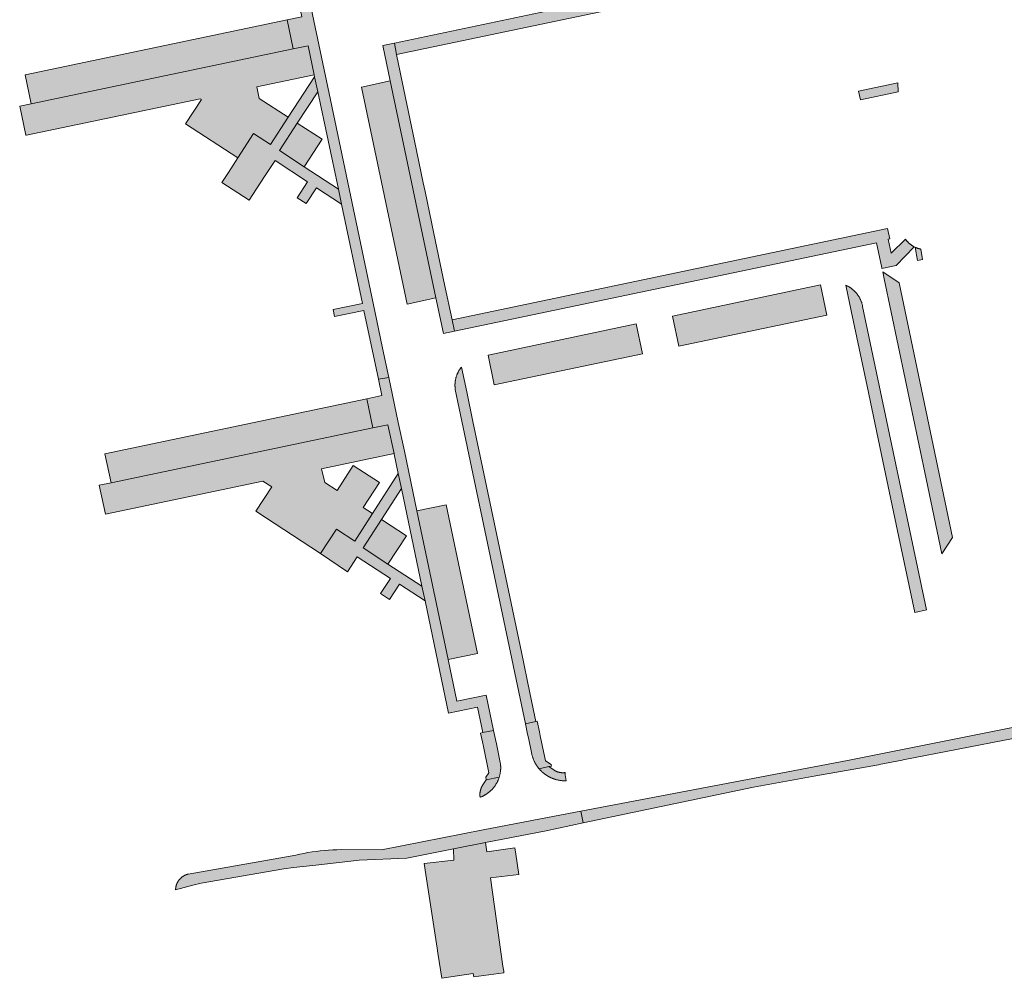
# Model space of a CAD drawing. Extents: x 97094 to 109644, y 463509 to 471969.
# Tile 317 of 362: x 105201 to 105367, y 470500 to 470661. Entities that reach past the tile are written whole.
import ezdxf

# ---------------------------------------------------------------- set-up
doc = ezdxf.new("R2010")
doc.units = 0
doc.layers.add('109 Onkruidbestrijding elementen', color=6, linetype='Continuous', lineweight=20, true_color=0xff00ff)

msp = doc.modelspace()

# ---------------------------------------------------------------- hatches: boundary and pattern name
at = {"layer": '109 Onkruidbestrijding elementen', "true_color": 0xff00ff}
for points in [[(105341.26, 470673.45), (105264.36, 470657.22), (105264.71, 470655.3), (105338.07, 470670.71), (105343.03, 470671.75), (105342.54, 470673.72), (105341.26, 470673.45)], [(105247.45, 470667.84), (105248.75, 470661.68), (105246.29, 470661.16), (105247.3, 470656.23), (105249.79, 470656.76), (105250.83, 470651.85), (105250.9, 470651.52), (105251.42, 470649.03), (105254.9, 470632.58), (105255.43, 470630.08), (105258.97, 470613.31), (105254, 470612.28), (105254.25, 470611.1), (105259.21, 470612.14), (105261.66, 470600.56), (105263.41, 470600.84), (105262.37, 470605.79), (105261.06, 470612.03), (105253.33, 470648.75), (105250.53, 470662.05), (105249.23, 470668.21), (105247.45, 470667.84)], [(105202.1, 470651.87), (105203.1, 470646.97), (105247.3, 470656.23), (105246.29, 470661.16), (105202.1, 470651.87)], [(105247.3, 470656.23), (105203.1, 470646.97), (105201.17, 470646.57), (105202.19, 470641.69), (105202.32, 470641.72), (105231.59, 470647.83), (105231.8, 470647.7), (105229.14, 470643.61), (105237.96, 470637.9), (105240.61, 470641.99), (105243.48, 470640.14), (105246.46, 470644.71), (105241.57, 470647.88), (105241.16, 470649.83), (105250.83, 470651.85), (105249.79, 470656.76), (105247.3, 470656.23)], [(105274.46, 470608.64), (105274.07, 470610.55), (105272.82, 470616.5), (105271.01, 470625.1), (105269.54, 470632.18), (105269.22, 470633.69), (105267.75, 470640.77), (105265.95, 470649.35), (105264.71, 470655.3), (105264.36, 470657.22), (105262.4, 470656.8), (105263.66, 470650.84), (105271.36, 470614.25), (105272.62, 470608.25), (105274.46, 470608.64)], [(105236.35, 470635.41), (105235.25, 470633.73), (105239.85, 470630.73), (105242.47, 470634.75), (105244.24, 470637.43), (105249.71, 470633.83), (105247.96, 470631.16), (105249.49, 470630.17), (105251.24, 470632.83), (105255.43, 470630.08), (105254.9, 470632.58), (105249.12, 470636.38), (105244.96, 470639.11), (105247.97, 470643.74), (105251.42, 470649.03), (105250.9, 470651.52), (105246.46, 470644.71), (105243.48, 470640.14), (105240.61, 470641.99), (105237.96, 470637.9), (105236.35, 470635.41)], [(105271.36, 470614.25), (105263.66, 470650.84), (105258.78, 470649.81), (105266.48, 470613.22), (105271.36, 470614.25)], [(105349.31, 470649.02), (105349.22, 470650.53), (105342.62, 470649.11), (105342.93, 470647.64), (105349.31, 470649.02)], [(105249.12, 470636.38), (105252.17, 470641.02), (105247.97, 470643.74), (105244.96, 470639.11), (105249.12, 470636.38)], [(105347.86, 470624.21), (105347.47, 470625.97), (105274.07, 470610.55), (105274.46, 470608.64), (105345.65, 470623.54), (105346.54, 470619.34), (105346.56, 470619.22), (105348.95, 470619.72), (105352, 470622.88), (105351.94, 470622.91), (105351.88, 470622.94), (105351.82, 470622.98), (105351.76, 470623.01), (105351.7, 470623.05), (105351.64, 470623.08), (105351.59, 470623.12), (105351.53, 470623.16), (105351.47, 470623.2), (105351.42, 470623.24), (105351.36, 470623.28), (105351.31, 470623.33), (105351.26, 470623.37), (105351.2, 470623.41), (105351.15, 470623.46), (105351.1, 470623.51), (105351.05, 470623.55), (105351, 470623.6), (105350.95, 470623.65), (105350.91, 470623.7), (105350.86, 470623.75), (105350.82, 470623.8), (105350.77, 470623.85), (105350.73, 470623.91), (105350.68, 470623.96), (105350.64, 470624.01), (105350.6, 470624.07), (105350.56, 470624.12), (105350.52, 470624.18), (105348.09, 470621.79), (105347.61, 470624.16), (105347.86, 470624.21)], [(105352.15, 470622.8), (105352.53, 470620.56), (105353.42, 470620.71), (105353.12, 470622.49), (105353.05, 470622.5), (105352.98, 470622.52), (105352.91, 470622.54), (105352.84, 470622.55), (105352.77, 470622.57), (105352.7, 470622.59), (105352.63, 470622.61), (105352.56, 470622.64), (105352.49, 470622.66), (105352.42, 470622.69), (105352.35, 470622.71), (105352.29, 470622.74), (105352.22, 470622.77), (105352.15, 470622.8)], [(105356.65, 470571.13), (105358.43, 470573.88), (105349.43, 470616.8), (105346.69, 470618.64), (105346.93, 470617.46), (105354, 470583.78), (105356.65, 470571.13)], [(105312.29, 470606.1), (105337.26, 470611.33), (105336.18, 470616.46), (105311.22, 470611.18), (105312.29, 470606.1)], [(105354.06, 470561.65), (105343.3, 470612.82), (105343.29, 470612.9), (105343.27, 470612.98), (105343.25, 470613.06), (105343.23, 470613.14), (105343.21, 470613.22), (105343.19, 470613.3), (105343.16, 470613.38), (105343.14, 470613.46), (105343.11, 470613.54), (105343.08, 470613.62), (105343.05, 470613.69), (105343.02, 470613.77), (105342.99, 470613.85), (105342.95, 470613.92), (105342.92, 470614), (105342.88, 470614.07), (105342.85, 470614.15), (105342.81, 470614.22), (105342.77, 470614.29), (105342.73, 470614.37), (105342.69, 470614.44), (105342.64, 470614.51), (105342.6, 470614.58), (105342.55, 470614.65), (105342.51, 470614.71), (105342.46, 470614.78), (105342.41, 470614.85), (105342.36, 470614.92), (105342.31, 470614.98), (105342.25, 470615.04), (105342.2, 470615.11), (105342.15, 470615.17), (105342.09, 470615.23), (105342.03, 470615.29), (105341.98, 470615.35), (105341.92, 470615.41), (105341.86, 470615.47), (105341.8, 470615.52), (105341.74, 470615.58), (105341.67, 470615.63), (105341.61, 470615.69), (105341.55, 470615.74), (105341.48, 470615.79), (105341.41, 470615.84), (105341.35, 470615.89), (105341.28, 470615.94), (105341.21, 470615.99), (105341.14, 470616.03), (105341.07, 470616.08), (105341, 470616.12), (105340.93, 470616.16), (105340.86, 470616.2), (105340.79, 470616.24), (105340.71, 470616.28), (105340.64, 470616.32), (105340.56, 470616.35), (105340.49, 470616.39), (105341.39, 470612.09), (105344.06, 470599.4), (105346.73, 470586.71), (105349.42, 470573.9), (105352.08, 470561.24), (105354.06, 470561.65)], [(105305.14, 470609.9), (105280.14, 470604.61), (105281.18, 470599.6), (105306.2, 470604.83), (105305.14, 470609.9)], [(105276.54, 470598.45), (105275.67, 470602.61), (105275.61, 470602.54), (105275.56, 470602.48), (105275.52, 470602.42), (105275.47, 470602.35), (105275.42, 470602.28), (105275.38, 470602.22), (105275.33, 470602.15), (105275.29, 470602.08), (105275.24, 470602.01), (105275.2, 470601.94), (105275.16, 470601.87), (105275.13, 470601.8), (105275.09, 470601.73), (105275.05, 470601.66), (105275.02, 470601.58), (105274.98, 470601.51), (105274.95, 470601.44), (105274.92, 470601.36), (105274.89, 470601.29), (105274.86, 470601.21), (105274.83, 470601.13), (105274.81, 470601.06), (105274.78, 470600.98), (105274.76, 470600.9), (105274.73, 470600.82), (105274.71, 470600.75), (105274.69, 470600.67), (105274.68, 470600.59), (105274.66, 470600.51), (105274.64, 470600.43), (105274.63, 470600.35), (105274.62, 470600.27), (105274.6, 470600.19), (105274.59, 470600.11), (105274.59, 470600.03), (105274.58, 470599.95), (105274.57, 470599.87), (105274.57, 470599.79), (105274.56, 470599.71), (105274.56, 470599.63), (105274.56, 470599.54), (105274.56, 470599.46), (105274.56, 470599.38), (105274.57, 470599.3), (105274.57, 470599.22), (105274.58, 470599.14), (105274.58, 470599.06), (105274.59, 470598.98), (105274.6, 470598.9), (105274.62, 470598.82), (105286.44, 470542.47), (105288.21, 470542.84), (105287.99, 470543.93), (105287.2, 470547.66), (105285.76, 470554.52), (105283.58, 470564.92), (105281.4, 470575.31), (105279.2, 470585.75), (105277.6, 470593.4), (105276.54, 470598.45)], [(105263.41, 470600.84), (105261.66, 470600.56), (105262.24, 470597.8), (105259.7, 470597.27), (105260.73, 470592.35), (105263.27, 470592.88), (105264.29, 470588.03), (105264.32, 470587.9), (105265, 470584.64), (105265.53, 470582.13), (105268.98, 470565.65), (105269.51, 470563.17), (105273.47, 470544.25), (105278.35, 470545.28), (105279.26, 470540.97), (105281.06, 470541.34), (105279.82, 470547.28), (105274.89, 470546.25), (105273.41, 470553.29), (105268.15, 470578.34), (105266.03, 470588.4), (105265.01, 470593.24), (105263.41, 470600.84)], [(105259.7, 470597.27), (105215.55, 470588), (105216.57, 470583.1), (105260.73, 470592.35), (105259.7, 470597.27)], [(105260.73, 470592.35), (105216.57, 470583.1), (105214.57, 470582.68), (105215.63, 470577.8), (105242.19, 470583.39), (105243.68, 470582.41), (105240.96, 470578.32), (105251.91, 470571.19), (105254.58, 470575.27), (105257.66, 470573.26), (105260.65, 470577.89), (105259.08, 470578.91), (105261.81, 470583.15), (105257.41, 470585.98), (105254.7, 470581.77), (105252.6, 470583.14), (105252.06, 470585.46), (105264.29, 470588.03), (105263.27, 470592.88), (105260.73, 470592.35)], [(105263.27, 470569.37), (105259.06, 470572.11), (105262.15, 470576.9), (105265.53, 470582.13), (105265, 470584.64), (105260.65, 470577.89), (105257.66, 470573.26), (105254.58, 470575.27), (105251.91, 470571.19), (105256.43, 470568.06), (105258.08, 470570.6), (105263.68, 470566.95), (105262.03, 470564.41), (105263.54, 470563.43), (105265.19, 470565.97), (105269.51, 470563.17), (105268.98, 470565.65), (105263.27, 470569.37)], [(105273.41, 470553.29), (105278.34, 470554.33), (105275.37, 470568.43), (105273.07, 470579.38), (105268.15, 470578.34), (105273.41, 470553.29)], [(105262.15, 470576.9), (105259.06, 470572.11), (105263.27, 470569.37), (105266.39, 470574.17), (105262.15, 470576.9)], [(105295.77, 470527.74), (105296.16, 470525.73), (105324.87, 470531.78), (105331.1, 470532.89), (105335.38, 470533.66), (105345.98, 470535.56), (105346.11, 470535.58), (105349.98, 470536.35), (105350.13, 470536.38), (105368.7, 470539.97), (105379.31, 470541.91), (105392.79, 470544.75), (105405.94, 470547.44), (105417.41, 470549.69), (105419.4, 470550.07), (105418.94, 470551.67), (105386.95, 470545.36), (105368.28, 470541.8), (105340.73, 470536.29), (105295.77, 470527.74)], [(105288.95, 470540.45), (105288.82, 470541.08), (105288.44, 470542.89), (105288.21, 470542.84), (105286.44, 470542.47), (105286.81, 470540.73), (105286.95, 470540.08), (105287.52, 470537.33), (105287.55, 470537.23), (105287.57, 470537.13), (105287.6, 470537.03), (105287.63, 470536.93), (105287.66, 470536.84), (105287.69, 470536.74), (105287.72, 470536.64), (105287.76, 470536.55), (105287.8, 470536.45), (105287.83, 470536.36), (105287.88, 470536.27), (105287.92, 470536.17), (105287.96, 470536.08), (105288.01, 470535.99), (105288.05, 470535.9), (105288.1, 470535.81), (105288.15, 470535.72), (105288.2, 470535.64), (105288.26, 470535.55), (105288.31, 470535.46), (105288.37, 470535.38), (105288.42, 470535.3), (105288.48, 470535.21), (105288.54, 470535.13), (105288.64, 470535), (105288.74, 470534.88), (105290.4, 470535.23), (105290.86, 470535.32), (105290.81, 470535.56), (105290.8, 470535.59), (105289.84, 470536.22), (105288.95, 470540.45)], [(105279.19, 470539.4), (105279.35, 470538.65), (105280.28, 470534.21), (105279.76, 470533.45), (105279.76, 470533.44), (105279.85, 470533.01), (105282.03, 470533.47), (105282.06, 470533.58), (105282.09, 470533.69), (105282.12, 470533.79), (105282.15, 470533.9), (105282.17, 470533.99), (105282.18, 470534.09), (105282.2, 470534.18), (105282.21, 470534.27), (105282.23, 470534.36), (105282.24, 470534.46), (105282.25, 470534.55), (105282.26, 470534.64), (105282.26, 470534.73), (105282.27, 470534.83), (105282.27, 470534.92), (105282.27, 470535.01), (105282.27, 470535.11), (105282.27, 470535.2), (105282.27, 470535.29), (105282.26, 470535.39), (105282.26, 470535.48), (105282.25, 470535.57), (105282.24, 470535.67), (105282.23, 470535.76), (105282.21, 470535.85), (105282.2, 470535.94), (105281.54, 470539.06), (105281.39, 470539.78), (105281.06, 470541.34), (105279.26, 470540.97), (105278.88, 470540.89), (105279.19, 470539.4)], [(105293.12, 470534.23), (105293.07, 470534.22), (105293.03, 470534.22), (105292.98, 470534.21), (105292.94, 470534.21), (105292.89, 470534.21), (105292.85, 470534.2), (105292.8, 470534.2), (105292.76, 470534.2), (105292.71, 470534.2), (105292.67, 470534.2), (105292.62, 470534.21), (105292.58, 470534.21), (105292.53, 470534.21), (105292.49, 470534.22), (105292.44, 470534.22), (105292.4, 470534.23), (105292.35, 470534.23), (105292.31, 470534.24), (105292.26, 470534.25), (105292.22, 470534.26), (105292.17, 470534.27), (105292.13, 470534.28), (105292.09, 470534.29), (105292.04, 470534.3), (105292, 470534.31), (105291.96, 470534.32), (105291.91, 470534.34), (105291.87, 470534.35), (105291.83, 470534.37), (105291.79, 470534.38), (105291.74, 470534.4), (105291.7, 470534.42), (105291.66, 470534.43), (105291.62, 470534.45), (105291.58, 470534.47), (105291.54, 470534.49), (105291.5, 470534.51), (105291.46, 470534.53), (105291.42, 470534.56), (105291.38, 470534.58), (105291.34, 470534.6), (105291.3, 470534.63), (105290.4, 470535.23), (105288.74, 470534.88), (105288.81, 470534.81), (105288.87, 470534.73), (105288.94, 470534.66), (105289, 470534.59), (105289.07, 470534.52), (105289.14, 470534.45), (105289.21, 470534.39), (105289.29, 470534.32), (105289.36, 470534.26), (105289.43, 470534.19), (105289.51, 470534.13), (105289.58, 470534.07), (105289.66, 470534.01), (105289.74, 470533.95), (105289.82, 470533.89), (105289.9, 470533.84), (105289.98, 470533.79), (105290.06, 470533.73), (105290.14, 470533.68), (105290.23, 470533.63), (105290.31, 470533.58), (105290.4, 470533.54), (105290.48, 470533.49), (105290.57, 470533.45), (105290.66, 470533.4), (105290.75, 470533.36), (105290.84, 470533.32), (105290.93, 470533.28), (105291.02, 470533.25), (105291.11, 470533.21), (105291.2, 470533.18), (105291.29, 470533.15), (105291.38, 470533.11), (105291.48, 470533.09), (105291.57, 470533.06), (105291.66, 470533.03), (105291.76, 470533.01), (105291.85, 470532.99), (105291.95, 470532.96), (105292.04, 470532.95), (105292.14, 470532.93), (105292.24, 470532.91), (105292.33, 470532.9), (105292.43, 470532.88), (105292.53, 470532.87), (105292.62, 470532.86), (105292.72, 470532.85), (105292.82, 470532.85), (105292.92, 470532.84), (105293.01, 470532.84), (105293.11, 470532.84), (105293.21, 470532.84), (105293.3, 470532.84), (105293.17, 470533.83), (105293.12, 470534.23)], [(105279.28, 470532.18), (105279.25, 470532.14), (105279.22, 470532.1), (105279.2, 470532.06), (105279.17, 470532.02), (105279.15, 470531.97), (105279.12, 470531.93), (105279.1, 470531.89), (105279.08, 470531.84), (105279.06, 470531.8), (105279.04, 470531.75), (105279.01, 470531.71), (105279, 470531.66), (105278.98, 470531.62), (105278.96, 470531.57), (105278.94, 470531.52), (105278.93, 470531.48), (105278.91, 470531.43), (105278.9, 470531.38), (105278.88, 470531.34), (105278.87, 470531.29), (105278.86, 470531.24), (105278.85, 470531.19), (105278.84, 470531.14), (105278.83, 470531.1), (105278.82, 470531.05), (105278.81, 470531), (105278.8, 470530.95), (105278.79, 470530.9), (105278.79, 470530.85), (105278.78, 470530.8), (105278.78, 470530.75), (105278.78, 470530.7), (105278.77, 470530.65), (105278.77, 470530.6), (105278.77, 470530.55), (105278.77, 470530.51), (105278.77, 470530.46), (105278.77, 470530.41), (105278.78, 470530.36), (105278.78, 470530.31), (105278.78, 470530.26), (105278.79, 470530.21), (105278.79, 470530.16), (105278.8, 470530.11), (105278.81, 470530.06), (105278.89, 470530.09), (105278.98, 470530.13), (105279.06, 470530.16), (105279.14, 470530.2), (105279.22, 470530.24), (105279.3, 470530.28), (105279.38, 470530.32), (105279.46, 470530.36), (105279.54, 470530.4), (105279.62, 470530.45), (105279.7, 470530.49), (105279.77, 470530.54), (105279.85, 470530.59), (105279.93, 470530.64), (105280, 470530.69), (105280.07, 470530.74), (105280.15, 470530.79), (105280.22, 470530.85), (105280.29, 470530.91), (105280.36, 470530.96), (105280.43, 470531.02), (105280.49, 470531.08), (105280.56, 470531.14), (105280.62, 470531.2), (105280.69, 470531.26), (105280.75, 470531.33), (105280.82, 470531.39), (105280.88, 470531.46), (105280.94, 470531.53), (105281, 470531.59), (105281.05, 470531.66), (105281.11, 470531.73), (105281.17, 470531.8), (105281.22, 470531.88), (105281.27, 470531.95), (105281.32, 470532.02), (105281.38, 470532.1), (105281.42, 470532.17), (105281.47, 470532.25), (105281.52, 470532.32), (105281.56, 470532.4), (105281.61, 470532.48), (105281.65, 470532.56), (105281.69, 470532.64), (105281.73, 470532.72), (105281.77, 470532.8), (105281.81, 470532.88), (105281.85, 470532.96), (105281.88, 470533.05), (105281.91, 470533.13), (105281.95, 470533.22), (105281.98, 470533.3), (105282, 470533.39), (105282.03, 470533.47), (105279.85, 470533.01), (105279.28, 470532.18)], [(105247.71, 470520.33), (105229.6, 470517.11), (105229.55, 470517.1), (105229.51, 470517.09), (105229.46, 470517.08), (105229.41, 470517.07), (105229.37, 470517.05), (105229.32, 470517.04), (105229.28, 470517.02), (105229.23, 470517), (105229.19, 470516.99), (105229.14, 470516.97), (105229.1, 470516.95), (105229.06, 470516.93), (105229.01, 470516.91), (105228.97, 470516.89), (105228.93, 470516.86), (105228.88, 470516.84), (105228.84, 470516.82), (105228.8, 470516.79), (105228.76, 470516.77), (105228.72, 470516.74), (105228.68, 470516.72), (105228.64, 470516.69), (105228.6, 470516.66), (105228.56, 470516.63), (105228.52, 470516.6), (105228.49, 470516.57), (105228.45, 470516.54), (105228.41, 470516.51), (105228.38, 470516.48), (105228.34, 470516.45), (105228.31, 470516.42), (105228.27, 470516.38), (105228.24, 470516.35), (105228.21, 470516.31), (105228.17, 470516.28), (105228.14, 470516.24), (105228.11, 470516.21), (105228.08, 470516.17), (105228.05, 470516.13), (105228.02, 470516.1), (105227.99, 470516.06), (105227.97, 470516.02), (105227.94, 470515.98), (105227.91, 470515.94), (105227.89, 470515.9), (105227.86, 470515.86), (105227.84, 470515.82), (105227.81, 470515.78), (105227.79, 470515.74), (105227.77, 470515.7), (105227.75, 470515.66), (105227.72, 470515.61), (105227.7, 470515.57), (105227.69, 470515.53), (105227.67, 470515.48), (105227.65, 470515.44), (105227.63, 470515.4), (105227.62, 470515.35), (105227.6, 470515.31), (105227.58, 470515.26), (105227.57, 470515.22), (105227.56, 470515.17), (105227.54, 470515.13), (105227.53, 470515.08), (105227.52, 470515.04), (105227.51, 470514.99), (105227.5, 470514.94), (105227.49, 470514.9), (105227.49, 470514.85), (105227.48, 470514.8), (105227.47, 470514.76), (105227.47, 470514.71), (105227.46, 470514.66), (105227.46, 470514.61), (105227.45, 470514.57), (105227.45, 470514.52), (105227.45, 470514.47), (105230.39, 470515.26), (105231.78, 470515.6), (105245.68, 470518.02), (105247.34, 470518.23), (105250.6, 470518.59), (105256.99, 470519.28), (105258.39, 470519.44), (105266.44, 470519.82), (105274.31, 470521.36), (105279.72, 470522.42), (105289.93, 470524.41), (105296.16, 470525.73), (105295.77, 470527.74), (105290.18, 470526.67), (105279.32, 470524.55), (105262.17, 470521.18), (105255.36, 470521.25), (105254.66, 470521.23), (105253.96, 470521.2), (105253.26, 470521.15), (105252.56, 470521.09), (105251.86, 470521.02), (105251.16, 470520.94), (105250.47, 470520.84), (105249.77, 470520.73), (105249.08, 470520.61), (105248.39, 470520.48), (105247.71, 470520.33)], [(105284.82, 470520.5), (105284.67, 470521.52), (105279.95, 470520.84), (105279.72, 470522.42), (105274.31, 470521.36), (105274.38, 470519.44), (105269.39, 470518.88), (105269.67, 470517.03), (105271.56, 470504.61), (105271.68, 470503.8), (105272.33, 470499.54), (105277.62, 470500.36), (105277.74, 470499.79), (105282.81, 470500.47), (105282.78, 470500.72), (105282.66, 470501.58), (105280.56, 470516.46), (105285.34, 470517.05), (105284.82, 470520.5)]]:
    msp.add_hatch(color=6, dxfattribs=at).paths.add_polyline_path(points)

# ---------------------------------------------------------------- linework, layer by layer
at = {"layer": '109 Onkruidbestrijding elementen', "color": 3, "true_color": 0x00ff00}
for points in [[(105341.26, 470673.45), (105264.36, 470657.22), (105264.71, 470655.3), (105338.07, 470670.71), (105343.03, 470671.75), (105342.54, 470673.72), (105341.26, 470673.45)], [(105247.45, 470667.84), (105248.75, 470661.68), (105246.29, 470661.16), (105247.3, 470656.23), (105249.79, 470656.76), (105250.83, 470651.85), (105250.9, 470651.52), (105251.42, 470649.03), (105254.9, 470632.58), (105255.43, 470630.08), (105258.97, 470613.31), (105254, 470612.28), (105254.25, 470611.1), (105259.21, 470612.14), (105261.66, 470600.56), (105263.41, 470600.84), (105262.37, 470605.79), (105261.06, 470612.03), (105253.33, 470648.75), (105250.53, 470662.05), (105249.23, 470668.21), (105247.45, 470667.84)], [(105202.1, 470651.87), (105203.1, 470646.97), (105247.3, 470656.23), (105246.29, 470661.16), (105202.1, 470651.87)], [(105247.3, 470656.23), (105203.1, 470646.97), (105201.17, 470646.57), (105202.19, 470641.69), (105202.32, 470641.72), (105231.59, 470647.83), (105231.8, 470647.7), (105229.14, 470643.61), (105237.96, 470637.9), (105240.61, 470641.99), (105243.48, 470640.14), (105246.46, 470644.71), (105241.57, 470647.88), (105241.16, 470649.83), (105250.83, 470651.85), (105249.79, 470656.76), (105247.3, 470656.23)], [(105274.46, 470608.64), (105274.07, 470610.55), (105272.82, 470616.5), (105271.01, 470625.1), (105269.54, 470632.18), (105269.22, 470633.69), (105267.75, 470640.77), (105265.95, 470649.35), (105264.71, 470655.3), (105264.36, 470657.22), (105262.4, 470656.8), (105263.66, 470650.84), (105271.36, 470614.25), (105272.62, 470608.25), (105274.46, 470608.64)], [(105236.35, 470635.41), (105235.25, 470633.73), (105239.85, 470630.73), (105242.47, 470634.75), (105244.24, 470637.43), (105249.71, 470633.83), (105247.96, 470631.16), (105249.49, 470630.17), (105251.24, 470632.83), (105255.43, 470630.08), (105254.9, 470632.58), (105249.12, 470636.38), (105244.96, 470639.11), (105247.97, 470643.74), (105251.42, 470649.03), (105250.9, 470651.52), (105246.46, 470644.71), (105243.48, 470640.14), (105240.61, 470641.99), (105237.96, 470637.9), (105236.35, 470635.41)], [(105271.36, 470614.25), (105263.66, 470650.84), (105258.78, 470649.81), (105266.48, 470613.22), (105271.36, 470614.25)], [(105349.31, 470649.02), (105349.22, 470650.53), (105342.62, 470649.11), (105342.93, 470647.64), (105349.31, 470649.02)], [(105249.12, 470636.38), (105252.17, 470641.02), (105247.97, 470643.74), (105244.96, 470639.11), (105249.12, 470636.38)], [(105347.86, 470624.21), (105347.47, 470625.97), (105274.07, 470610.55), (105274.46, 470608.64), (105345.65, 470623.54), (105346.54, 470619.34), (105346.56, 470619.22), (105348.95, 470619.72), (105352, 470622.88), (105351.94, 470622.91), (105351.88, 470622.94), (105351.82, 470622.98), (105351.76, 470623.01), (105351.7, 470623.05), (105351.64, 470623.08), (105351.59, 470623.12), (105351.53, 470623.16), (105351.47, 470623.2), (105351.42, 470623.24), (105351.36, 470623.28), (105351.31, 470623.33), (105351.26, 470623.37), (105351.2, 470623.41), (105351.15, 470623.46), (105351.1, 470623.51), (105351.05, 470623.55), (105351, 470623.6), (105350.95, 470623.65), (105350.91, 470623.7), (105350.86, 470623.75), (105350.82, 470623.8), (105350.77, 470623.85), (105350.73, 470623.91), (105350.68, 470623.96), (105350.64, 470624.01), (105350.6, 470624.07), (105350.56, 470624.12), (105350.52, 470624.18), (105348.09, 470621.79), (105347.61, 470624.16), (105347.86, 470624.21)], [(105352.15, 470622.8), (105352.53, 470620.56), (105353.42, 470620.71), (105353.12, 470622.49), (105353.05, 470622.5), (105352.98, 470622.52), (105352.91, 470622.54), (105352.84, 470622.55), (105352.77, 470622.57), (105352.7, 470622.59), (105352.63, 470622.61), (105352.56, 470622.64), (105352.49, 470622.66), (105352.42, 470622.69), (105352.35, 470622.71), (105352.29, 470622.74), (105352.22, 470622.77), (105352.15, 470622.8)], [(105356.65, 470571.13), (105358.43, 470573.88), (105349.43, 470616.8), (105346.69, 470618.64), (105346.93, 470617.46), (105354, 470583.78), (105356.65, 470571.13)], [(105312.29, 470606.1), (105337.26, 470611.33), (105336.18, 470616.46), (105311.22, 470611.18), (105312.29, 470606.1)], [(105354.06, 470561.65), (105343.3, 470612.82), (105343.29, 470612.9), (105343.27, 470612.98), (105343.25, 470613.06), (105343.23, 470613.14), (105343.21, 470613.22), (105343.19, 470613.3), (105343.16, 470613.38), (105343.14, 470613.46), (105343.11, 470613.54), (105343.08, 470613.62), (105343.05, 470613.69), (105343.02, 470613.77), (105342.99, 470613.85), (105342.95, 470613.92), (105342.92, 470614), (105342.88, 470614.07), (105342.85, 470614.15), (105342.81, 470614.22), (105342.77, 470614.29), (105342.73, 470614.37), (105342.69, 470614.44), (105342.64, 470614.51), (105342.6, 470614.58), (105342.55, 470614.65), (105342.51, 470614.71), (105342.46, 470614.78), (105342.41, 470614.85), (105342.36, 470614.92), (105342.31, 470614.98), (105342.25, 470615.04), (105342.2, 470615.11), (105342.15, 470615.17), (105342.09, 470615.23), (105342.03, 470615.29), (105341.98, 470615.35), (105341.92, 470615.41), (105341.86, 470615.47), (105341.8, 470615.52), (105341.74, 470615.58), (105341.67, 470615.63), (105341.61, 470615.69), (105341.55, 470615.74), (105341.48, 470615.79), (105341.41, 470615.84), (105341.35, 470615.89), (105341.28, 470615.94), (105341.21, 470615.99), (105341.14, 470616.03), (105341.07, 470616.08), (105341, 470616.12), (105340.93, 470616.16), (105340.86, 470616.2), (105340.79, 470616.24), (105340.71, 470616.28), (105340.64, 470616.32), (105340.56, 470616.35), (105340.49, 470616.39), (105341.39, 470612.09), (105344.06, 470599.4), (105346.73, 470586.71), (105349.42, 470573.9), (105352.08, 470561.24), (105354.06, 470561.65)], [(105305.14, 470609.9), (105280.14, 470604.61), (105281.18, 470599.6), (105306.2, 470604.83), (105305.14, 470609.9)], [(105276.54, 470598.45), (105275.67, 470602.61), (105275.61, 470602.54), (105275.56, 470602.48), (105275.52, 470602.42), (105275.47, 470602.35), (105275.42, 470602.28), (105275.38, 470602.22), (105275.33, 470602.15), (105275.29, 470602.08), (105275.24, 470602.01), (105275.2, 470601.94), (105275.16, 470601.87), (105275.13, 470601.8), (105275.09, 470601.73), (105275.05, 470601.66), (105275.02, 470601.58), (105274.98, 470601.51), (105274.95, 470601.44), (105274.92, 470601.36), (105274.89, 470601.29), (105274.86, 470601.21), (105274.83, 470601.13), (105274.81, 470601.06), (105274.78, 470600.98), (105274.76, 470600.9), (105274.73, 470600.82), (105274.71, 470600.75), (105274.69, 470600.67), (105274.68, 470600.59), (105274.66, 470600.51), (105274.64, 470600.43), (105274.63, 470600.35), (105274.62, 470600.27), (105274.6, 470600.19), (105274.59, 470600.11), (105274.59, 470600.03), (105274.58, 470599.95), (105274.57, 470599.87), (105274.57, 470599.79), (105274.56, 470599.71), (105274.56, 470599.63), (105274.56, 470599.54), (105274.56, 470599.46), (105274.56, 470599.38), (105274.57, 470599.3), (105274.57, 470599.22), (105274.58, 470599.14), (105274.58, 470599.06), (105274.59, 470598.98), (105274.6, 470598.9), (105274.62, 470598.82), (105286.44, 470542.47), (105288.21, 470542.84), (105287.99, 470543.93), (105287.2, 470547.66), (105285.76, 470554.52), (105283.58, 470564.92), (105281.4, 470575.31), (105279.2, 470585.75), (105277.6, 470593.4), (105276.54, 470598.45)], [(105263.41, 470600.84), (105261.66, 470600.56), (105262.24, 470597.8), (105259.7, 470597.27), (105260.73, 470592.35), (105263.27, 470592.88), (105264.29, 470588.03), (105264.32, 470587.9), (105265, 470584.64), (105265.53, 470582.13), (105268.98, 470565.65), (105269.51, 470563.17), (105273.47, 470544.25), (105278.35, 470545.28), (105279.26, 470540.97), (105281.06, 470541.34), (105279.82, 470547.28), (105274.89, 470546.25), (105273.41, 470553.29), (105268.15, 470578.34), (105266.03, 470588.4), (105265.01, 470593.24), (105263.41, 470600.84)], [(105259.7, 470597.27), (105215.55, 470588), (105216.57, 470583.1), (105260.73, 470592.35), (105259.7, 470597.27)], [(105260.73, 470592.35), (105216.57, 470583.1), (105214.57, 470582.68), (105215.63, 470577.8), (105242.19, 470583.39), (105243.68, 470582.41), (105240.96, 470578.32), (105251.91, 470571.19), (105254.58, 470575.27), (105257.66, 470573.26), (105260.65, 470577.89), (105259.08, 470578.91), (105261.81, 470583.15), (105257.41, 470585.98), (105254.7, 470581.77), (105252.6, 470583.14), (105252.06, 470585.46), (105264.29, 470588.03), (105263.27, 470592.88), (105260.73, 470592.35)], [(105263.27, 470569.37), (105259.06, 470572.11), (105262.15, 470576.9), (105265.53, 470582.13), (105265, 470584.64), (105260.65, 470577.89), (105257.66, 470573.26), (105254.58, 470575.27), (105251.91, 470571.19), (105256.43, 470568.06), (105258.08, 470570.6), (105263.68, 470566.95), (105262.03, 470564.41), (105263.54, 470563.43), (105265.19, 470565.97), (105269.51, 470563.17), (105268.98, 470565.65), (105263.27, 470569.37)], [(105273.41, 470553.29), (105278.34, 470554.33), (105275.37, 470568.43), (105273.07, 470579.38), (105268.15, 470578.34), (105273.41, 470553.29)], [(105262.15, 470576.9), (105259.06, 470572.11), (105263.27, 470569.37), (105266.39, 470574.17), (105262.15, 470576.9)], [(105295.77, 470527.74), (105296.16, 470525.73), (105324.87, 470531.78), (105331.1, 470532.89), (105335.38, 470533.66), (105345.98, 470535.56), (105346.11, 470535.58), (105349.98, 470536.35), (105350.13, 470536.38), (105368.7, 470539.97), (105379.31, 470541.91), (105392.79, 470544.75), (105405.94, 470547.44), (105417.41, 470549.69), (105419.4, 470550.07), (105418.94, 470551.67), (105386.95, 470545.36), (105368.28, 470541.8), (105340.73, 470536.29), (105295.77, 470527.74)], [(105288.95, 470540.45), (105288.82, 470541.08), (105288.44, 470542.89), (105288.21, 470542.84), (105286.44, 470542.47), (105286.81, 470540.73), (105286.95, 470540.08), (105287.52, 470537.33), (105287.55, 470537.23), (105287.57, 470537.13), (105287.6, 470537.03), (105287.63, 470536.93), (105287.66, 470536.84), (105287.69, 470536.74), (105287.72, 470536.64), (105287.76, 470536.55), (105287.8, 470536.45), (105287.83, 470536.36), (105287.88, 470536.27), (105287.92, 470536.17), (105287.96, 470536.08), (105288.01, 470535.99), (105288.05, 470535.9), (105288.1, 470535.81), (105288.15, 470535.72), (105288.2, 470535.64), (105288.26, 470535.55), (105288.31, 470535.46), (105288.37, 470535.38), (105288.42, 470535.3), (105288.48, 470535.21), (105288.54, 470535.13), (105288.64, 470535), (105288.74, 470534.88), (105290.4, 470535.23), (105290.86, 470535.32), (105290.81, 470535.56), (105290.8, 470535.59), (105289.84, 470536.22), (105288.95, 470540.45)], [(105279.19, 470539.4), (105279.35, 470538.65), (105280.28, 470534.21), (105279.76, 470533.45), (105279.76, 470533.44), (105279.85, 470533.01), (105282.03, 470533.47), (105282.06, 470533.58), (105282.09, 470533.69), (105282.12, 470533.79), (105282.15, 470533.9), (105282.17, 470533.99), (105282.18, 470534.09), (105282.2, 470534.18), (105282.21, 470534.27), (105282.23, 470534.36), (105282.24, 470534.46), (105282.25, 470534.55), (105282.26, 470534.64), (105282.26, 470534.73), (105282.27, 470534.83), (105282.27, 470534.92), (105282.27, 470535.01), (105282.27, 470535.11), (105282.27, 470535.2), (105282.27, 470535.29), (105282.26, 470535.39), (105282.26, 470535.48), (105282.25, 470535.57), (105282.24, 470535.67), (105282.23, 470535.76), (105282.21, 470535.85), (105282.2, 470535.94), (105281.54, 470539.06), (105281.39, 470539.78), (105281.06, 470541.34), (105279.26, 470540.97), (105278.88, 470540.89), (105279.19, 470539.4)], [(105293.12, 470534.23), (105293.07, 470534.22), (105293.03, 470534.22), (105292.98, 470534.21), (105292.94, 470534.21), (105292.89, 470534.21), (105292.85, 470534.2), (105292.8, 470534.2), (105292.76, 470534.2), (105292.71, 470534.2), (105292.67, 470534.2), (105292.62, 470534.21), (105292.58, 470534.21), (105292.53, 470534.21), (105292.49, 470534.22), (105292.44, 470534.22), (105292.4, 470534.23), (105292.35, 470534.23), (105292.31, 470534.24), (105292.26, 470534.25), (105292.22, 470534.26), (105292.17, 470534.27), (105292.13, 470534.28), (105292.09, 470534.29), (105292.04, 470534.3), (105292, 470534.31), (105291.96, 470534.32), (105291.91, 470534.34), (105291.87, 470534.35), (105291.83, 470534.37), (105291.79, 470534.38), (105291.74, 470534.4), (105291.7, 470534.42), (105291.66, 470534.43), (105291.62, 470534.45), (105291.58, 470534.47), (105291.54, 470534.49), (105291.5, 470534.51), (105291.46, 470534.53), (105291.42, 470534.56), (105291.38, 470534.58), (105291.34, 470534.6), (105291.3, 470534.63), (105290.4, 470535.23), (105288.74, 470534.88), (105288.81, 470534.81), (105288.87, 470534.73), (105288.94, 470534.66), (105289, 470534.59), (105289.07, 470534.52), (105289.14, 470534.45), (105289.21, 470534.39), (105289.29, 470534.32), (105289.36, 470534.26), (105289.43, 470534.19), (105289.51, 470534.13), (105289.58, 470534.07), (105289.66, 470534.01), (105289.74, 470533.95), (105289.82, 470533.89), (105289.9, 470533.84), (105289.98, 470533.79), (105290.06, 470533.73), (105290.14, 470533.68), (105290.23, 470533.63), (105290.31, 470533.58), (105290.4, 470533.54), (105290.48, 470533.49), (105290.57, 470533.45), (105290.66, 470533.4), (105290.75, 470533.36), (105290.84, 470533.32), (105290.93, 470533.28), (105291.02, 470533.25), (105291.11, 470533.21), (105291.2, 470533.18), (105291.29, 470533.15), (105291.38, 470533.11), (105291.48, 470533.09), (105291.57, 470533.06), (105291.66, 470533.03), (105291.76, 470533.01), (105291.85, 470532.99), (105291.95, 470532.96), (105292.04, 470532.95), (105292.14, 470532.93), (105292.24, 470532.91), (105292.33, 470532.9), (105292.43, 470532.88), (105292.53, 470532.87), (105292.62, 470532.86), (105292.72, 470532.85), (105292.82, 470532.85), (105292.92, 470532.84), (105293.01, 470532.84), (105293.11, 470532.84), (105293.21, 470532.84), (105293.3, 470532.84), (105293.17, 470533.83), (105293.12, 470534.23)], [(105279.28, 470532.18), (105279.25, 470532.14), (105279.22, 470532.1), (105279.2, 470532.06), (105279.17, 470532.02), (105279.15, 470531.97), (105279.12, 470531.93), (105279.1, 470531.89), (105279.08, 470531.84), (105279.06, 470531.8), (105279.04, 470531.75), (105279.01, 470531.71), (105279, 470531.66), (105278.98, 470531.62), (105278.96, 470531.57), (105278.94, 470531.52), (105278.93, 470531.48), (105278.91, 470531.43), (105278.9, 470531.38), (105278.88, 470531.34), (105278.87, 470531.29), (105278.86, 470531.24), (105278.85, 470531.19), (105278.84, 470531.14), (105278.83, 470531.1), (105278.82, 470531.05), (105278.81, 470531), (105278.8, 470530.95), (105278.79, 470530.9), (105278.79, 470530.85), (105278.78, 470530.8), (105278.78, 470530.75), (105278.78, 470530.7), (105278.77, 470530.65), (105278.77, 470530.6), (105278.77, 470530.55), (105278.77, 470530.51), (105278.77, 470530.46), (105278.77, 470530.41), (105278.78, 470530.36), (105278.78, 470530.31), (105278.78, 470530.26), (105278.79, 470530.21), (105278.79, 470530.16), (105278.8, 470530.11), (105278.81, 470530.06), (105278.89, 470530.09), (105278.98, 470530.13), (105279.06, 470530.16), (105279.14, 470530.2), (105279.22, 470530.24), (105279.3, 470530.28), (105279.38, 470530.32), (105279.46, 470530.36), (105279.54, 470530.4), (105279.62, 470530.45), (105279.7, 470530.49), (105279.77, 470530.54), (105279.85, 470530.59), (105279.93, 470530.64), (105280, 470530.69), (105280.07, 470530.74), (105280.15, 470530.79), (105280.22, 470530.85), (105280.29, 470530.91), (105280.36, 470530.96), (105280.43, 470531.02), (105280.49, 470531.08), (105280.56, 470531.14), (105280.62, 470531.2), (105280.69, 470531.26), (105280.75, 470531.33), (105280.82, 470531.39), (105280.88, 470531.46), (105280.94, 470531.53), (105281, 470531.59), (105281.05, 470531.66), (105281.11, 470531.73), (105281.17, 470531.8), (105281.22, 470531.88), (105281.27, 470531.95), (105281.32, 470532.02), (105281.38, 470532.1), (105281.42, 470532.17), (105281.47, 470532.25), (105281.52, 470532.32), (105281.56, 470532.4), (105281.61, 470532.48), (105281.65, 470532.56), (105281.69, 470532.64), (105281.73, 470532.72), (105281.77, 470532.8), (105281.81, 470532.88), (105281.85, 470532.96), (105281.88, 470533.05), (105281.91, 470533.13), (105281.95, 470533.22), (105281.98, 470533.3), (105282, 470533.39), (105282.03, 470533.47), (105279.85, 470533.01), (105279.28, 470532.18)], [(105247.71, 470520.33), (105229.6, 470517.11), (105229.55, 470517.1), (105229.51, 470517.09), (105229.46, 470517.08), (105229.41, 470517.07), (105229.37, 470517.05), (105229.32, 470517.04), (105229.28, 470517.02), (105229.23, 470517), (105229.19, 470516.99), (105229.14, 470516.97), (105229.1, 470516.95), (105229.06, 470516.93), (105229.01, 470516.91), (105228.97, 470516.89), (105228.93, 470516.86), (105228.88, 470516.84), (105228.84, 470516.82), (105228.8, 470516.79), (105228.76, 470516.77), (105228.72, 470516.74), (105228.68, 470516.72), (105228.64, 470516.69), (105228.6, 470516.66), (105228.56, 470516.63), (105228.52, 470516.6), (105228.49, 470516.57), (105228.45, 470516.54), (105228.41, 470516.51), (105228.38, 470516.48), (105228.34, 470516.45), (105228.31, 470516.42), (105228.27, 470516.38), (105228.24, 470516.35), (105228.21, 470516.31), (105228.17, 470516.28), (105228.14, 470516.24), (105228.11, 470516.21), (105228.08, 470516.17), (105228.05, 470516.13), (105228.02, 470516.1), (105227.99, 470516.06), (105227.97, 470516.02), (105227.94, 470515.98), (105227.91, 470515.94), (105227.89, 470515.9), (105227.86, 470515.86), (105227.84, 470515.82), (105227.81, 470515.78), (105227.79, 470515.74), (105227.77, 470515.7), (105227.75, 470515.66), (105227.72, 470515.61), (105227.7, 470515.57), (105227.69, 470515.53), (105227.67, 470515.48), (105227.65, 470515.44), (105227.63, 470515.4), (105227.62, 470515.35), (105227.6, 470515.31), (105227.58, 470515.26), (105227.57, 470515.22), (105227.56, 470515.17), (105227.54, 470515.13), (105227.53, 470515.08), (105227.52, 470515.04), (105227.51, 470514.99), (105227.5, 470514.94), (105227.49, 470514.9), (105227.49, 470514.85), (105227.48, 470514.8), (105227.47, 470514.76), (105227.47, 470514.71), (105227.46, 470514.66), (105227.46, 470514.61), (105227.45, 470514.57), (105227.45, 470514.52), (105227.45, 470514.47), (105230.39, 470515.26), (105231.78, 470515.6), (105245.68, 470518.02), (105247.34, 470518.23), (105250.6, 470518.59), (105256.99, 470519.28), (105258.39, 470519.44), (105266.44, 470519.82), (105274.31, 470521.36), (105279.72, 470522.42), (105289.93, 470524.41), (105296.16, 470525.73), (105295.77, 470527.74), (105290.18, 470526.67), (105279.32, 470524.55), (105262.17, 470521.18), (105255.36, 470521.25), (105254.66, 470521.23), (105253.96, 470521.2), (105253.26, 470521.15), (105252.56, 470521.09), (105251.86, 470521.02), (105251.16, 470520.94), (105250.47, 470520.84), (105249.77, 470520.73), (105249.08, 470520.61), (105248.39, 470520.48), (105247.71, 470520.33)], [(105284.82, 470520.5), (105284.67, 470521.52), (105279.95, 470520.84), (105279.72, 470522.42), (105274.31, 470521.36), (105274.38, 470519.44), (105269.39, 470518.88), (105269.67, 470517.03), (105271.56, 470504.61), (105271.68, 470503.8), (105272.33, 470499.54), (105277.62, 470500.36), (105277.74, 470499.79), (105282.81, 470500.47), (105282.78, 470500.72), (105282.66, 470501.58), (105280.56, 470516.46), (105285.34, 470517.05), (105284.82, 470520.5)]]:
    msp.add_lwpolyline(points, close=True, dxfattribs=at)

doc.saveas('drawing.dxf')
